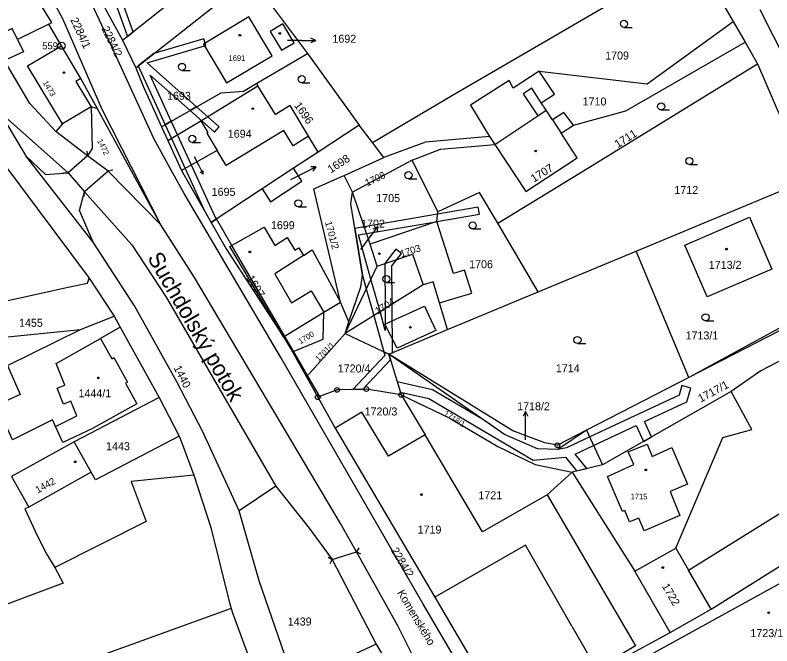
# Model space of a CAD drawing. Extents: x -504988 to -494607, y -1123820 to -1114018.
# Drawn here: x -498141.9 to -497981.1, y -1118938 to -1118803.9 of the extents above; entities that cross this region are included whole.
import ezdxf

# ---------------------------------------------------------------- set-up
doc = ezdxf.new("R2010")
doc.units = 0
for name, color, linetype in [('Hranice parcel', 7, 'Continuous'), ('Parcelní čísla', 7, 'Continuous'), ('Pop  PČ popisy', 7, 'Continuous'), ('Vnitřní kresba', 7, 'Continuous'), ('Věcná břemena k části', 7, 'Continuous'), ('Značky bodu BP', 7, 'Continuous'), ('Značky budov', 7, 'Continuous'), ('Značky kultur', 7, 'Continuous')]:
    doc.layers.add(name, color=color, linetype=linetype)

msp = doc.modelspace()

# ---------------------------------------------------------------- linework, layer by layer
at = {"layer": 'Hranice parcel'}
for p, q in [((-498133.78, -1118782.5), (-498119.09, -1118809.27)), ((-497997.6, -1118791.02), (-497989.34, -1118805.32)), ((-498116.28, -1118815.13), (-498091.89, -1118795.93)), ((-498091.89, -1118795.93), (-498079.82, -1118812.08)), ((-497989.34, -1118805.32), (-497986.82, -1118809.68)), ((-498119.09, -1118809.27), (-498116.28, -1118815.13)), ((-497986.82, -1118809.68), (-497984.15, -1118814.31)), ((-498090.58, -1118818.42), (-498079.82, -1118812.08)), ((-498079.82, -1118812.08), (-498068.83, -1118827.31)), ((-497984.15, -1118814.31), (-497973.63, -1118838.95)), ((-498110.93, -1118848.54), (-498124.41, -1118823.85)), ((-498068.83, -1118827.31), (-498077.53, -1118833.04)), ((-498065.99, -1118831), (-498068.83, -1118827.31)), ((-498126.55, -1118833.88), (-498133.25, -1118828.7)), ((-498110.79, -1118827.66), (-498109.45, -1118830.61)), ((-498108.75, -1118836.88), (-498112.46, -1118830.14)), ((-498109.45, -1118830.61), (-498106.55, -1118836.98)), ((-498041.09, -1118829.75), (-498040.02, -1118831.42)), ((-498063.56, -1118834.18), (-498065.99, -1118831)), ((-498122.18, -1118837.09), (-498126.55, -1118833.88)), ((-498077.53, -1118833.04), (-498082.79, -1118836.51)), ((-498144.54, -1118835.29), (-498126.2, -1118859.83)), ((-498072.03, -1118838), (-498063.56, -1118834.18)), ((-498057.54, -1118834.75), (-498070.2, -1118841.55)), ((-498052.11, -1118845.78), (-498057.54, -1118834.75)), ((-498110.93, -1118848.54), (-498122.18, -1118837.09)), ((-498106.55, -1118836.98), (-498100.24, -1118848)), ((-498082.79, -1118836.51), (-498089.44, -1118840.89)), ((-498130.64, -1118837.47), (-498127.15, -1118841.52)), ((-498070.2, -1118841.55), (-498072.03, -1118838)), ((-498009.96, -1118854.09), (-497973.63, -1118838.95)), ((-498089.44, -1118840.89), (-498100.24, -1118848)), ((-498066.51, -1118852.66), (-498070.2, -1118841.55)), ((-498052.3, -1118847.78), (-498052.11, -1118845.78)), ((-498052.3, -1118847.78), (-498066.51, -1118852.66)), ((-498030.79, -1118862.76), (-498039.35, -1118848.14)), ((-498065, -1118857.29), (-498066.51, -1118852.66)), ((-498030.79, -1118862.76), (-498009.96, -1118854.09)), ((-497998.75, -1118880.99), (-498009.96, -1118854.09)), ((-498071.82, -1118871.61), (-498065, -1118857.29)), ((-498126.2, -1118859.83), (-498120.9, -1118867.92)), ((-498050.06, -1118870.78), (-498030.79, -1118862.76)), ((-497966.67, -1118863.47), (-497998.75, -1118880.99)), ((-497966.35, -1118864.21), (-497998.75, -1118880.99)), ((-498076.29, -1118867.12), (-498072.77, -1118864.94)), ((-498071, -1118869.17), (-498072.77, -1118864.94)), ((-498084.92, -1118872.3), (-498076.29, -1118867.12)), ((-498128.05, -1118870.74), (-498120.9, -1118867.92)), ((-498120.9, -1118867.92), (-498119.59, -1118870.29)), ((-498071.82, -1118871.61), (-498071, -1118869.17)), ((-498161.28, -1118874.16), (-498128.05, -1118870.74)), ((-498143.52, -1118878.44), (-498128.05, -1118870.74)), ((-498119.59, -1118870.29), (-498111.28, -1118885.22)), ((-498062.53, -1118875.98), (-498050.06, -1118870.78)), ((-498084.92, -1118872.3), (-498082.98, -1118875.49)), ((-498080.03, -1118880.8), (-498071.82, -1118871.61)), ((-498071.82, -1118871.61), (-498062.53, -1118875.98)), ((-498082.98, -1118875.49), (-498080.03, -1118880.8)), ((-498062.53, -1118875.98), (-498059.88, -1118884.67)), ((-498080.03, -1118880.8), (-498077.61, -1118885.16)), ((-497998.75, -1118880.99), (-498020.49, -1118892.18)), ((-498111.28, -1118885.22), (-498129.36, -1118894.66)), ((-498111.28, -1118885.22), (-498107.09, -1118893.44)), ((-498077.61, -1118885.16), (-498073.95, -1118891.76)), ((-498059.88, -1118884.67), (-498054.81, -1118893.13)), ((-497989.81, -1118883.98), (-498017.11, -1118899.54)), ((-498020.49, -1118892.18), (-498017.11, -1118899.54)), ((-497998.84, -1118921.92), (-497951.03, -1118892.12)), ((-498017.11, -1118899.54), (-498023.57, -1118901.07)), ((-498023.57, -1118901.07), (-498010.22, -1118922.12)), ((-497994.03, -1118930.21), (-497945.7, -1118899.96)), ((-498086.53, -1118904.06), (-498094.34, -1118909.35)), ((-498010.22, -1118922.12), (-498001.56, -1118917.22)), ((-498001.56, -1118917.22), (-497998.84, -1118921.92)), ((-498002.75, -1118935.15), (-498010.22, -1118922.12)), ((-497994.03, -1118930.21), (-497998.84, -1118921.92)), ((-498002.75, -1118935.15), (-497994.03, -1118930.21)), ((-498013.14, -1118940.88), (-498002.75, -1118935.15)), ((-498065.23, -1118937.68), (-498082.61, -1118945.71))]:
    msp.add_line(p, q, dxfattribs=at)
for points in [[(-498277.85, -1118745.38), (-498232.38, -1118770.22), (-498195.94, -1118785.09), (-498175.6, -1118795.25), (-498157.59, -1118803.75), (-498145.34, -1118824.47), (-498130.64, -1118837.47)], [(-498119.09, -1118809.27), (-498090.05, -1118786.19), (-498081.14, -1118783.51)], [(-498134.75, -1118805.86), (-498134.09, -1118805.51), (-498144.51, -1118788.72)], [(-498112.46, -1118830.14), (-498122, -1118809.29), (-498126.51, -1118799.48), (-498130.34, -1118792.44), (-498131.41, -1118790.71)], [(-498065.99, -1118831), (-498048.97, -1118820.96), (-497997.6, -1118791.02)], [(-497954.83, -1118865.89), (-497957.12, -1118861.63), (-497966.85, -1118836), (-497983.63, -1118802.81)], [(-498097.04, -1118818.35), (-498087.3, -1118812.6), (-498092.23, -1118804.3), (-498101.89, -1118810.12), (-498097.04, -1118818.35)], [(-498134.75, -1118805.86), (-498141.4, -1118809.14), (-498142.56, -1118806.76), (-498146.53, -1118808.7)], [(-498124.41, -1118823.85), (-498127.93, -1118817.4), (-498132.06, -1118810.46), (-498134.75, -1118805.86)], [(-498082.62, -1118809.83), (-498085.06, -1118805.8), (-498087.76, -1118807.39), (-498085.35, -1118811.42), (-498082.62, -1118809.83)], [(-498030.55, -1118815.83), (-498007.63, -1118818.52), (-497989.34, -1118805.32)], [(-498133.25, -1118828.7), (-498138.78, -1118822.74), (-498144.14, -1118813.61), (-498146.53, -1118808.7)], [(-498023.3, -1118827.35), (-498012.18, -1118824.28), (-497986.82, -1118809.68)], [(-498039.35, -1118848.14), (-498021.48, -1118837.28), (-497984.15, -1118814.31)], [(-498116.28, -1118815.13), (-498114.72, -1118819.06), (-498110.79, -1118827.66)], [(-498030.55, -1118815.83), (-498036.07, -1118819.49), (-498036.94, -1118817.82), (-498045.13, -1118823.1), (-498041.09, -1118829.75)], [(-498023.3, -1118827.35), (-498025.3, -1118824.65), (-498027.74, -1118826.23), (-498029.1, -1118824.14), (-498030.13, -1118822.56), (-498027.31, -1118820.72), (-498030.55, -1118815.83)], [(-498110.79, -1118827.66), (-498098.16, -1118820.45), (-498093.39, -1118820.08), (-498090.58, -1118818.42)], [(-498077.53, -1118833.04), (-498079.55, -1118829.69), (-498083.5, -1118823.19), (-498086.6, -1118825.08), (-498090.32, -1118818.97), (-498090.58, -1118818.42)], [(-498124.41, -1118823.85), (-498125.78, -1118823.47), (-498131.83, -1118827.04), (-498133.25, -1118828.7)], [(-498109.45, -1118830.61), (-498102.49, -1118826.38), (-498100.95, -1118828.91), (-498101.21, -1118829.07), (-498098.98, -1118832.73), (-498106.55, -1118836.98)], [(-498040.02, -1118831.42), (-498033.41, -1118841.44), (-498022.52, -1118834.25), (-498025.91, -1118829.04), (-498023.3, -1118827.35)], [(-498041.09, -1118829.75), (-498054.7, -1118830.94), (-498063.56, -1118834.18)], [(-498057.54, -1118834.75), (-498051.55, -1118832.45), (-498040.02, -1118831.42)], [(-497984.84, -1119039.44), (-497996.67, -1119026.04), (-498011.01, -1119004.52), (-498055.26, -1118929.03), (-498085.44, -1118876.75), (-498105.99, -1118841.88), (-498108.75, -1118836.88)], [(-498089.44, -1118840.89), (-498087.63, -1118843.63), (-498080.99, -1118839.25), (-498082.79, -1118836.51)], [(-498072.77, -1118864.94), (-498078.45, -1118840.84), (-498072.84, -1118838.37), (-498072.03, -1118838)], [(-498094.34, -1118909.35), (-498102.05, -1118892.5), (-498107.55, -1118881.91), (-498116.53, -1118865.73), (-498125.32, -1118852.22), (-498128.26, -1118845.5), (-498127.15, -1118841.52)], [(-498127.15, -1118841.52), (-498117.14, -1118852.79), (-498109.8, -1118863.89), (-498086.53, -1118904.06)], [(-498071, -1118869.17), (-498068.47, -1118861.67), (-498068.1, -1118859.21), (-498070.57, -1118844.08), (-498070.2, -1118841.55)], [(-498039.35, -1118848.14), (-498043.28, -1118841.64), (-498052.11, -1118845.78)], [(-498100.24, -1118848), (-498097.1, -1118853.64), (-498084.92, -1118872.3)], [(-498050.06, -1118870.78), (-498051.76, -1118865.12), (-498044.9, -1118863.06), (-498046.46, -1118858.13), (-498048.76, -1118858.86), (-498052.3, -1118847.78)], [(-497994.9, -1118863.82), (-497999.59, -1118852.85), (-497985.87, -1118846.86), (-497981.14, -1118857.92), (-497994.9, -1118863.82)], [(-498047.91, -1118959.14), (-498060.59, -1118933.75), (-498069.37, -1118918.06), (-498072.75, -1118911.99), (-498103.78, -1118859.7), (-498110.93, -1118848.54)], [(-498084.92, -1118872.3), (-498096.3, -1118853.15), (-498089.01, -1118849), (-498086.77, -1118852.95), (-498084.09, -1118851.25), (-498082.48, -1118853.94), (-498081.67, -1118853.43), (-498080.66, -1118855.05), (-498078.81, -1118853.86), (-498072.77, -1118864.94)], [(-498065, -1118857.29), (-498057.49, -1118854.78), (-498055.24, -1118861.29), (-498071.82, -1118871.61)], [(-498162.41, -1118868.78), (-498130.66, -1118861.74), (-498126.53, -1118860.9), (-498126.2, -1118859.83)], [(-498082.98, -1118875.49), (-498076.49, -1118872.83), (-498076.29, -1118867.12)], [(-498119.59, -1118870.29), (-498123.8, -1118872.67), (-498121.39, -1118876.99), (-498120.95, -1118876.75), (-498118.05, -1118881.96), (-498118.48, -1118882.21), (-498116.06, -1118886.55), (-498125.45, -1118891.82), (-498131.75, -1118894.78), (-498133.36, -1118891.36), (-498134, -1118890), (-498142.48, -1118894.23), (-498145.91, -1118886.89)], [(-497963.79, -1118870.2), (-497980.06, -1118877.76), (-497983.49, -1118879.59), (-497989.81, -1118883.98)], [(-498020.49, -1118892.18), (-498026.59, -1118896.26), (-498030.94, -1118896.11), (-498037.92, -1118893.1), (-498062.53, -1118875.98)], [(-498020.49, -1118892.18), (-498026.68, -1118895.37), (-498029.36, -1118894.86), (-498036.14, -1118892.3), (-498062.53, -1118875.98)], [(-498143.52, -1118878.44), (-498140.83, -1118884.61), (-498145.91, -1118886.89)], [(-498059.88, -1118884.67), (-498067.27, -1118883.42), (-498073.51, -1118883.6), (-498077.61, -1118885.16)], [(-498059.88, -1118884.67), (-498049.54, -1118889.61), (-498039.37, -1118895.65), (-498031.44, -1118899.48), (-498023.57, -1118901.07)], [(-498001.56, -1118917.22), (-497991.58, -1118893.73), (-497985.37, -1118892.04), (-497989.81, -1118883.98)], [(-498054.81, -1118893.13), (-498062.62, -1118897.7), (-498068.22, -1118888.35), (-498073.95, -1118891.76)], [(-498073.95, -1118891.76), (-498052.77, -1118927.65), (-498035.88, -1118956.45)], [(-498023.57, -1118901.07), (-498028.85, -1118905.9), (-498042.61, -1118913.76), (-498054.81, -1118893.13)], [(-498129.36, -1118894.66), (-498142.68, -1118902), (-498139.03, -1118908.52), (-498139.85, -1118908.91), (-498137.68, -1118913.64), (-498135.41, -1118918.27), (-498133.45, -1118921.33)], [(-498107.09, -1118893.44), (-498124.86, -1118902.7), (-498125.76, -1118901.09), (-498129.36, -1118894.66)], [(-498107.09, -1118893.44), (-498106.63, -1118894.52), (-498103.94, -1118901.73)], [(-498103.94, -1118901.73), (-498117.28, -1118903.07), (-498114.05, -1118911.58), (-498133.45, -1118921.33)], [(-498103.94, -1118901.73), (-498100.35, -1118912.89), (-498096.52, -1118928.28), (-498095.99, -1118930.05)], [(-498086.53, -1118904.06), (-498079.41, -1118912.99), (-498074.52, -1118919.66), (-498065.23, -1118937.68)], [(-498082.61, -1118945.71), (-498090.05, -1118924.19), (-498094.34, -1118909.35)], [(-498133.45, -1118921.33), (-498131.69, -1118924.66), (-498145.41, -1118929.79)], [(-498095.99, -1118930.05), (-498173.56, -1118958.11), (-498193.27, -1118961.43)], [(-498095.99, -1118930.05), (-498095.7, -1118930.99), (-498087.06, -1118954.5)], [(-498065.23, -1118937.68), (-498053.68, -1118957.19), (-498055.67, -1118974.42)]]:
    msp.add_lwpolyline(points, dxfattribs=at)
at = {"layer": 'Pop  PČ popisy'}
for p, q in [((-498081.06, -1118809.33), (-498084.06, -1118809.33)), ((-498081.06, -1118809.33), (-498078.06, -1118809.33)), ((-498078.06, -1118809.33), (-498079.06, -1118808.83)), ((-498078.06, -1118809.33), (-498079.06, -1118809.83)), ((-498103.86, -1118834.02), (-498102.9, -1118835.89)), ((-498102.9, -1118835.89), (-498101.95, -1118837.76)), ((-498101.95, -1118837.76), (-498101.95, -1118836.98)), ((-498080.67, -1118837.55), (-498078, -1118836.19)), ((-498078, -1118836.19), (-498079.12, -1118836.2)), ((-498078, -1118836.19), (-498078.66, -1118837.09)), ((-498101.95, -1118837.76), (-498102.58, -1118837.3)), ((-498083.35, -1118838.92), (-498080.67, -1118837.55)), ((-498066.68, -1118851.36), (-498064.87, -1118848.96)), ((-498064.87, -1118848.96), (-498065.88, -1118849.46)), ((-498064.87, -1118848.96), (-498065.08, -1118850.06)), ((-498068.49, -1118853.76), (-498066.68, -1118851.36)), ((-498033.45, -1118888.22), (-498033.95, -1118889.22)), ((-498033.45, -1118891.22), (-498033.45, -1118888.22)), ((-498033.45, -1118888.22), (-498032.95, -1118889.22)), ((-498033.45, -1118894.22), (-498033.45, -1118891.22))]:
    msp.add_line(p, q, dxfattribs=at)
at = {"layer": 'Vnitřní kresba'}
for p, q in [((-498131.79, -1118804.71), (-498135.55, -1118797.78)), ((-498123.39, -1118823.99), (-498131.79, -1118804.71)), ((-498141.4, -1118809.14), (-498140.14, -1118811.72)), ((-498139.3, -1118814.74), (-498132.06, -1118810.46)), ((-498140.14, -1118811.72), (-498144.14, -1118813.61)), ((-498131.83, -1118827.04), (-498139.3, -1118814.74)), ((-498127.93, -1118817.4), (-498129.03, -1118818.05)), ((-498129.03, -1118818.05), (-498125.78, -1118823.47)), ((-498102.49, -1118826.38), (-498090.32, -1118818.97)), ((-498032.14, -1118819.47), (-498033.98, -1118820.71)), ((-498033.98, -1118820.71), (-498030.88, -1118825.33)), ((-498030.13, -1118822.56), (-498032.14, -1118819.47)), ((-498125.78, -1118823.47), (-498125.56, -1118832.27)), ((-498110.93, -1118848.54), (-498123.39, -1118823.99)), ((-498030.88, -1118825.33), (-498029.1, -1118824.14)), ((-498145.34, -1118824.47), (-498139.65, -1118833.89)), ((-498040.02, -1118831.42), (-498030.88, -1118825.33)), ((-498027.74, -1118826.23), (-498025.91, -1118829.04)), ((-498084.84, -1118828.44), (-498097.06, -1118835.88)), ((-498082.86, -1118831.7), (-498084.84, -1118828.44)), ((-498079.55, -1118829.69), (-498082.86, -1118831.7)), ((-498125.56, -1118832.27), (-498126.55, -1118833.88)), ((-498139.65, -1118833.89), (-498135.45, -1118837.82)), ((-498125.32, -1118852.22), (-498139.65, -1118833.89)), ((-498126.55, -1118833.88), (-498130.64, -1118837.47)), ((-498126.71, -1118832.89), (-498126.55, -1118833.88)), ((-498097.06, -1118835.88), (-498098.98, -1118832.73)), ((-498122.18, -1118837.09), (-498127.15, -1118841.52)), ((-498121.19, -1118836.93), (-498122.18, -1118837.09)), ((-498135.45, -1118837.82), (-498130.64, -1118837.47)), ((-498131.64, -1118837.4), (-498130.64, -1118837.47)), ((-498127.22, -1118842.52), (-498127.15, -1118841.52)), ((-498080.66, -1118855.05), (-498086.72, -1118858.97)), ((-498086.72, -1118858.97), (-498083.18, -1118865.09)), ((-498053.11, -1118860.64), (-498055.24, -1118861.29)), ((-498051.76, -1118865.12), (-498053.11, -1118860.64)), ((-498083.18, -1118865.09), (-498079.02, -1118862.58)), ((-498079.02, -1118862.58), (-498076.29, -1118867.12)), ((-498063.34, -1118869.67), (-498054.92, -1118865.82)), ((-498054.92, -1118865.82), (-498052.54, -1118870.95)), ((-498060.71, -1118874.73), (-498063.34, -1118869.67)), ((-498052.54, -1118870.95), (-498060.71, -1118874.73)), ((-498133.2, -1118877.98), (-498123.8, -1118872.67)), ((-498131.39, -1118882.61), (-498133.2, -1118877.98)), ((-498132.97, -1118883.23), (-498131.39, -1118882.61)), ((-498131.64, -1118886.63), (-498132.97, -1118883.23)), ((-498130.06, -1118886.01), (-498131.64, -1118886.63)), ((-498128.84, -1118889.13), (-498130.06, -1118886.01)), ((-498133.36, -1118891.36), (-498128.84, -1118889.13)), ((-498011.66, -1118896.76), (-498007.66, -1118895.12)), ((-498007.66, -1118895.12), (-498006.59, -1118897.74)), ((-498006.59, -1118897.74), (-498002.36, -1118895.84)), ((-498002.36, -1118895.84), (-497999.05, -1118903.65)), ((-498010.49, -1118899.5), (-498011.66, -1118896.76)), ((-498016.06, -1118901.99), (-498010.49, -1118899.5)), ((-498125.76, -1118901.09), (-498139.03, -1118908.52)), ((-498012.85, -1118909.45), (-498016.06, -1118901.99)), ((-497999.05, -1118903.65), (-498002.74, -1118905.22)), ((-498028.85, -1118905.9), (-498010.07, -1118938.02)), ((-498002.74, -1118905.22), (-498000.65, -1118910.31)), ((-498012.39, -1118909.25), (-498012.85, -1118909.45)), ((-498011.36, -1118911.65), (-498012.39, -1118909.25)), ((-498009.42, -1118910.87), (-498011.36, -1118911.65)), ((-498008.24, -1118913.58), (-498009.42, -1118910.87)), ((-498000.65, -1118910.31), (-498008.24, -1118913.58)), ((-498068.9, -1118917.18), (-498069.37, -1118918.06)), ((-498033.48, -1118916.62), (-498052.77, -1118927.65)), ((-498023.61, -1118933.84), (-498033.48, -1118916.62)), ((-498074.52, -1118919.66), (-498069.37, -1118918.06)), ((-498068.49, -1118918.53), (-498069.37, -1118918.06)), ((-498075.4, -1118919.19), (-498074.52, -1118919.66)), ((-498074.99, -1118920.54), (-498074.52, -1118919.66)), ((-498012.13, -1118942.74), (-497977.79, -1118923.81)), ((-498023.61, -1118933.84), (-498018.53, -1118942.64)), ((-498010.07, -1118938.02), (-498015.57, -1118941.28))]:
    msp.add_line(p, q, dxfattribs=at)
at = {"layer": 'Věcná břemena k části'}
for points in [[(-498127.58, -1118777.51), (-498128.82, -1118778.51), (-498118.07, -1118808.46), (-498116.83, -1118807.47)], [(-498112.45, -1118812.11), (-498115.75, -1118814.72), (-498110.04, -1118827.23), (-498108.73, -1118826.48), (-498113.21, -1118816.69), (-498104.75, -1118824.21), (-498103.37, -1118823.43), (-498113.86, -1118814.1), (-498101.67, -1118810.49), (-498101.41, -1118810.41), (-498101.55, -1118809.92), (-498101.83, -1118808.97)], [(-498099.56, -1118828.83), (-498098.56, -1118827.71), (-498103.37, -1118823.43), (-498104.75, -1118824.21)], [(-498099.14, -1118847.27), (-498099.5, -1118846.65), (-498104.46, -1118835.81), (-498107.41, -1118829.37), (-498108.73, -1118826.48), (-498110.04, -1118827.23), (-498108.7, -1118830.15), (-498105.78, -1118836.55), (-498101.74, -1118845.38), (-498100.24, -1118848)], [(-498067.75, -1118848.94), (-498069.72, -1118849.28), (-498068.1, -1118859.21), (-498068.1, -1118859.24), (-498067.3, -1118862.12), (-498065.72, -1118867.81), (-498063.57, -1118875.49), (-498062.53, -1118875.98), (-498061.76, -1118875.66), (-498061.81, -1118865.38), (-498061.86, -1118857.25), (-498060.81, -1118855.89), (-498059.84, -1118854.63), (-498061.03, -1118853.72), (-498063.36, -1118856.74), (-498063.31, -1118866.31), (-498063.28, -1118870.95), (-498064.39, -1118866.98), (-498066.32, -1118860.05), (-498068.93, -1118850.67), (-498067.27, -1118850.38), (-498052.52, -1118847.85), (-498052.29, -1118847.82), (-498043.28, -1118846.27), (-498043.54, -1118844.79), (-498052.16, -1118846.27)], [(-498095.86, -1118852.9), (-498099.14, -1118847.27), (-498100.24, -1118848), (-498097.1, -1118853.64), (-498084.92, -1118872.3), (-498082.98, -1118875.49), (-498082.77, -1118875.4), (-498084.67, -1118872.15)], [(-498082.77, -1118875.4), (-498082.98, -1118875.49), (-498080.03, -1118880.8), (-498077.61, -1118885.16), (-498077.19, -1118885), (-498079.79, -1118880.53)], [(-498063.34, -1118876.33), (-498070.18, -1118883.5), (-498068.05, -1118883.44), (-498062.14, -1118877.25), (-498062.53, -1118875.98), (-498063.57, -1118875.49)], [(-498060.73, -1118881.88), (-498060.06, -1118884.08), (-498054.01, -1118885.45), (-498031.86, -1118898.52), (-498024.97, -1118897.91), (-498022.61, -1118900.84), (-498020.46, -1118900.33), (-498022.94, -1118897.24), (-498019.01, -1118895.41), (-498009.98, -1118891.2), (-498008.41, -1118894.58), (-498006.67, -1118893.59), (-498008.17, -1118890.36), (-497999.18, -1118886.17), (-497998.32, -1118883.25), (-498000.23, -1118882.68), (-498000.84, -1118884.73), (-498019.84, -1118893.59), (-498024.78, -1118895.89), (-498026.59, -1118896.26), (-498030.94, -1118896.11), (-498037.92, -1118893.1), (-498042.41, -1118889.98), (-498053.27, -1118883.57)]]:
    msp.add_lwpolyline(points, close=True, dxfattribs=at)
at = {"layer": 'Značky bodu BP'}
for centre, radius in [((-498132.06, -1118810.46), 0.75), ((-498132.06, -1118810.46), 0.03), ((-498073.51, -1118883.6), 0.5), ((-498073.51, -1118883.6), 0.0303), ((-498067.27, -1118883.42), 0.5), ((-498067.27, -1118883.42), 0.0303), ((-498077.61, -1118885.16), 0.5), ((-498077.61, -1118885.16), 0.0303), ((-498059.88, -1118884.67), 0.5), ((-498059.88, -1118884.67), 0.0303), ((-498026.68, -1118895.37), 0.5), ((-498026.68, -1118895.37), 0.0303)]:
    msp.add_circle(centre, radius, dxfattribs=at)
at = {"layer": 'Značky budov'}
for centre in [(-498094.17, -1118808.21), (-498085.69, -1118807.84), (-498131.53, -1118816.16), (-498091.42, -1118823.84), (-498031.3, -1118832.82), (-498092.06, -1118854.27), (-498064.54, -1118854.65), (-497990.76, -1118853.69), (-498057.94, -1118870.32), (-498124.23, -1118881.06), (-498129.16, -1118898.9), (-498007.92, -1118900.61), (-498055.58, -1118905.86), (-498004.31, -1118921.37), (-497981.8, -1118930.98)]:
    msp.add_circle(centre, 0.175, dxfattribs=at)
at = {"layer": 'Značky kultur'}
for p, q in [((-498012.56, -1118806.55), (-498010.81, -1118806.55)), ((-498106.46, -1118815.7), (-498104.71, -1118815.7)), ((-498081.02, -1118818.31), (-498079.27, -1118818.31)), ((-498004.65, -1118824.11), (-498002.9, -1118824.11)), ((-498104.28, -1118830.99), (-498102.53, -1118830.99)), ((-497998.66, -1118835.71), (-497996.91, -1118835.71)), ((-498058.34, -1118838.72), (-498056.59, -1118838.72)), ((-498081.76, -1118844.7), (-498080.01, -1118844.7)), ((-498044.69, -1118849.4), (-498042.94, -1118849.4)), ((-498063.04, -1118860.79), (-498061.29, -1118860.79)), ((-497995.23, -1118868.94), (-497993.48, -1118868.94)), ((-498022.43, -1118873.75), (-498020.68, -1118873.75))]:
    msp.add_line(p, q, dxfattribs=at)
for centre in [(-498012.56, -1118805.8), (-498106.46, -1118814.95), (-498081.02, -1118817.56), (-498004.65, -1118823.36), (-498104.28, -1118830.24), (-497998.66, -1118834.96), (-498058.34, -1118837.97), (-498081.76, -1118843.95), (-498044.69, -1118848.65), (-498063.04, -1118860.04), (-497995.23, -1118868.19), (-498022.43, -1118873)]:
    msp.add_circle(centre, 0.75, dxfattribs=at)

# ---------------------------------------------------------------- texts
at = {"layer": 'Parcelní čísla'}
for s, height, rotation, p in [('2284/1', 1.7, 295, (-498130.22, -1118804.94)), ('2284/2', 1.7, 296, (-498123.62, -1118806.79)), ('1473', 1.2, 301, (-498136.09, -1118818.3)), ('1696', 1.7, 305, (-498082.71, -1118823.15)), ('1711', 1.7, 32, (-498013.9, -1118832.24)), ('1472', 1.2, 296, (-498124.51, -1118830.62)), ('1698', 1.7, 33, (-498074.84, -1118837.62)), ('1707', 1.7, 32, (-498031.69, -1118839.57)), ('1708', 1.5, 25, (-498067.13, -1118840.39)), ('1701/2', 1.5, 285, (-498076.1, -1118847.95)), ('1703', 1.5, 18, (-498059.84, -1118855.46)), ('1697', 1.7, 301, (-498092.8, -1118859.86)), ('1704', 1.5, 32, (-498064.86, -1118867.61)), ('1700', 1.2, 31, (-498081.3, -1118873.92)), ('1701/1', 1.2, 45, (-498077.44, -1118877.61)), ('1440', 1.7, 297, (-498108.29, -1118878.91)), ('1717/1', 1.7, 28, (-497996.26, -1118886.32)), ('1718/1', 1.2, 328, (-498050.93, -1118888.97)), ('1442', 1.5, 29, (-498137.09, -1118905.64)), ('2284/2', 1.7, 301, (-498062.13, -1118917.72)), ('1722', 1.7, 300, (-498004.57, -1118925.32))]:
    msp.add_text(s, height=height, rotation=rotation, dxfattribs=at).set_placement(p)
for s, height, p in [('1692', 1.7, (-498074.5, -1118809.81)), ('1691', 1.2, (-498096.58, -1118813.68)), ('1709', 1.7, (-498016.55, -1118813.38)), ('1693', 1.7, (-498109.64, -1118821.95)), ('1710', 1.7, (-498021.34, -1118823.15)), ('1694', 1.7, (-498096.73, -1118830.01)), ('1712', 1.7, (-498001.84, -1118841.96)), ('1695', 1.7, (-498100.16, -1118842.36)), ('1705', 1.7, (-498065.19, -1118843.69)), ('1699', 1.7, (-498087.57, -1118849.44)), ('1702', 1.7, (-498068.4, -1118849.11)), ('1706', 1.7, (-498045.45, -1118857.75)), ('1713/2', 1.7, (-497994.53, -1118857.89)), ('1455', 1.7, (-498141.09, -1118870.2)), ('1713/1', 1.7, (-497999.47, -1118872.88)), ('1720/4', 1.7, (-498073.37, -1118879.91)), ('1714', 1.7, (-498027.03, -1118879.85)), ('1444/1', 1.7, (-498128.45, -1118885.19)), ('1718/2', 1.7, (-498035.25, -1118887.94)), ('1720/3', 1.7, (-498067.66, -1118889.05)), ('1443', 1.7, (-498122.59, -1118896.43)), ('1721', 1.7, (-498043.49, -1118906.86)), ('1715', 1.2, (-498011.14, -1118906.89)), ('1719', 1.7, (-498056.4, -1118914.16)), ('1439', 1.7, (-498083.98, -1118933.7)), ('1723/1', 1.7, (-497985.69, -1118936.15))]:
    msp.add_text(s, height=height, dxfattribs=at).set_placement(p)
at = {"layer": 'Pop  PČ popisy'}
for s, height, rotation, p in [('Suchdolský potok', 3.4, 300, (-498113.9, -1118855.52)), ('Komenského', 1.7, 301, (-498060.82, -1118926.73))]:
    msp.add_text(s, height=height, rotation=rotation, dxfattribs=at).set_placement(p)
at = {"layer": 'Značky bodu BP'}
msp.add_text('559', height=1.5, dxfattribs=at).set_placement((-498136.16, -1118811.21))

doc.saveas('drawing.dxf')
